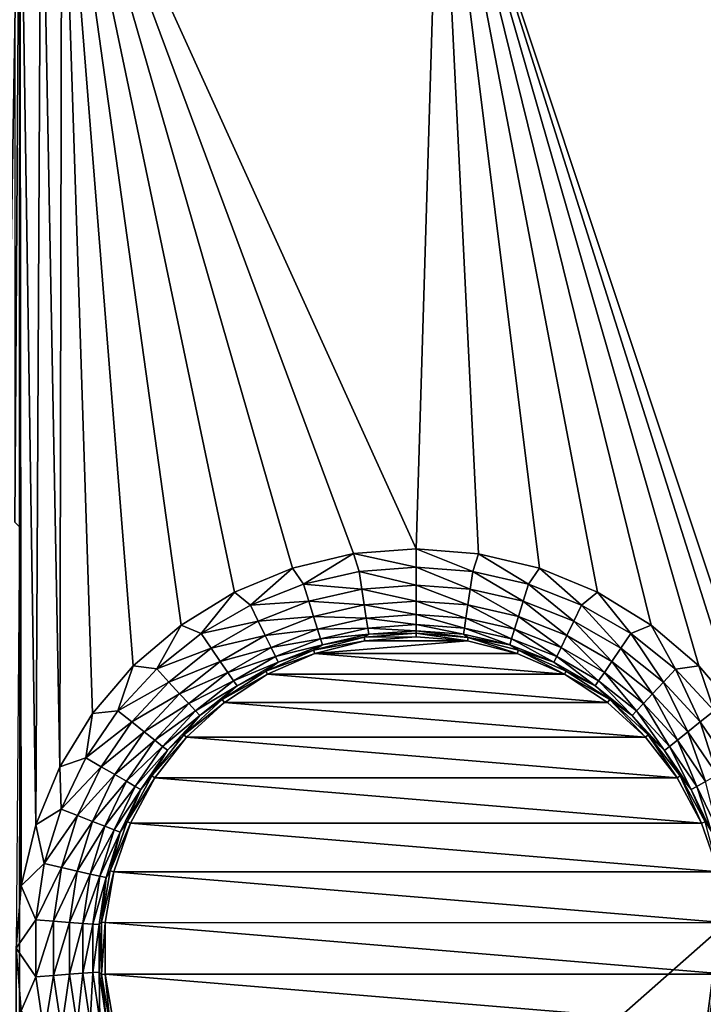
# Model space of a CAD drawing. Header units: metres. Extents: x -205 to 205, y -104 to 104.
# Tile 506 of 656: x -111 to -103, y 24 to 36. Entities that reach past the tile are written whole.
import ezdxf

# ---------------------------------------------------------------- set-up
doc = ezdxf.new("R2010")
doc.units = ezdxf.units.M
doc.layers.add('solid_01_2-CONSUMER_EHM_BOX_SW0001', color=7, linetype='CONTINUOUS')

msp = doc.modelspace()

# ---------------------------------------------------------------- linework, layer by layer
at = {"layer": 'solid_01_2-CONSUMER_EHM_BOX_SW0001'}
for points in [[(-200.010849, -74.958488), (-200.010773, 75.041512), (-0.010778, 75.04142)], [(-0.010849, -74.95858), (-200.010849, -74.958488), (-0.010778, 75.04142)], [(-100.443649, 40.640213, 63.099998), (-100.455429, -40.555729, 63.099998), (-110.711159, -40.55426, 63.099998)], [(-100.443649, 40.640213, 63.099998), (-110.711159, -40.55426, 63.099998), (-110.710999, -39.454594, 63.099998)], [(-100.443649, 40.640213, 63.099998), (-110.710999, -39.454594, 63.099998), (-110.699692, 39.542015, 63.099998)], [(-112.003082, 39.542202, 63.099998), (-110.699692, 39.542015, 63.099998), (-112.014389, -39.454407, 63.099998)], [(-110.710999, -39.454594, 63.099998), (-112.014389, -39.454407, 63.099998), (-110.699692, 39.542015, 63.099998)], [(-110.760338, 30.101316, 12.6), (-110.701454, 39.043709, 6), (-110.759048, 39.101315, 12.6)], [(-110.760338, 30.101316, 12.6), (-110.702744, 30.043711, 6), (-110.701454, 39.043709, 6)], [(-110.686256, 25.785624, 6), (-110.701454, 39.043709, 6), (-110.702744, 30.043711, 6)], [(-110.512428, 26.509058, 6), (-110.448372, 39.043674, 6), (-110.701454, 39.043709, 6)], [(-110.686256, 25.785624, 6), (-110.512428, 26.509058, 6), (-110.701454, 39.043709, 6)], [(-110.512428, 26.509058, 6), (-110.22757, 27.19639, 6), (-110.448372, 39.043674, 6)], [(-110.22757, 27.19639, 6), (-110.201439, 39.043621, 5.997921), (-110.448372, 39.043674, 6)], [(-110.22757, 27.19639, 6), (-109.838692, 27.830694, 6), (-110.201439, 39.043621, 5.997921)], [(-106.002785, 29.784349, 6), (-105.720909, 39.053741, 6), (-110.201439, 39.043621, 5.997921)], [(-106.744148, 29.726137, 6), (-106.002785, 29.784349, 6), (-110.201439, 39.043621, 5.997921)], [(-107.467613, 29.552614, 6), (-106.744148, 29.726137, 6), (-110.201439, 39.043621, 5.997921)], [(-108.155052, 29.268044, 6), (-107.467613, 29.552614, 6), (-110.201439, 39.043621, 5.997921)], [(-108.789513, 28.879435, 6), (-108.155052, 29.268044, 6), (-110.201439, 39.043621, 5.997921)], [(-109.35537, 28.396353, 6), (-108.789513, 28.879435, 6), (-110.201439, 39.043621, 5.997921)], [(-109.838692, 27.830694, 6), (-109.35537, 28.396353, 6), (-110.201439, 39.043621, 5.997921)], [(-105.261093, 29.72587, 6), (-105.720909, 39.053741, 6), (-106.002785, 29.784349, 6)], [(-101.674438, 37.059391, 6), (-105.720909, 39.053741, 6), (-101.674683, 36.026768, 6)], [(-101.778572, 27.194847, 6), (-101.674683, 36.026768, 6), (-105.720909, 39.053741, 6)], [(-102.167213, 27.829294, 6), (-101.778572, 27.194847, 6), (-105.720909, 39.053741, 6)], [(-102.65033, 28.395128, 6), (-102.167213, 27.829294, 6), (-105.720909, 39.053741, 6)], [(-103.216011, 28.878416, 6), (-102.65033, 28.395128, 6), (-105.720909, 39.053741, 6)], [(-103.850327, 29.267258, 6), (-103.216011, 28.878416, 6), (-105.720909, 39.053741, 6)], [(-104.537659, 29.55208, 6), (-103.850327, 29.267258, 6), (-105.720909, 39.053741, 6)], [(-105.261093, 29.72587, 6), (-104.537659, 29.55208, 6), (-105.720909, 39.053741, 6)], [(-173.512405, -37.4473, 108.5), (-88.501671, 37.540531, 108.5), (-173.501678, 37.5527, 108.5)], [(-173.512405, -37.4473, 108.5), (-88.512413, -37.459469, 108.5), (-88.501671, 37.540531, 108.5)], [(-110.744766, 25.043903, 6), (-110.686256, 25.785624, 6), (-110.702744, 30.043711, 6)], [(-107.335457, 29.363462, 6.024549), (-106.744148, 29.726137, 6), (-107.467613, 29.552614, 6)], [(-107.335457, 29.363462, 6.024549), (-106.676659, 29.513731, 6.024549), (-106.744148, 29.726137, 6)], [(-106.002815, 29.564131, 6.024549), (-106.002785, 29.784349, 6), (-106.744148, 29.726137, 6)], [(-106.676659, 29.513731, 6.024549), (-106.002815, 29.564131, 6.024549), (-106.744148, 29.726137, 6)], [(-105.328987, 29.513538, 6.024549), (-106.002785, 29.784349, 6), (-106.002815, 29.564131, 6.024549)], [(-105.328987, 29.513538, 6.024549), (-105.261093, 29.72587, 6), (-106.002785, 29.784349, 6)], [(-105.328987, 29.513538, 6.024549), (-104.670227, 29.363081, 6.024549), (-105.261093, 29.72587, 6)], [(-104.670227, 29.363081, 6.024549), (-104.537659, 29.55208, 6), (-105.261093, 29.72587, 6)], [(-106.002846, 29.353518, 6.097567), (-106.002815, 29.564131, 6.024549), (-106.676659, 29.513731, 6.024549)], [(-105.360405, 29.305283, 6.097567), (-106.002815, 29.564131, 6.024549), (-106.002846, 29.353518, 6.097567)], [(-105.360405, 29.305283, 6.097567), (-105.328987, 29.513538, 6.024549), (-106.002815, 29.564131, 6.024549)], [(-107.964508, 29.116684, 6.024549), (-107.467613, 29.552614, 6), (-108.155052, 29.268044, 6)], [(-107.964508, 29.116684, 6.024549), (-107.335457, 29.363462, 6.024549), (-107.467613, 29.552614, 6)], [(-106.645294, 29.305466, 6.097567), (-106.676659, 29.513731, 6.024549), (-107.335457, 29.363462, 6.024549)], [(-106.645294, 29.305466, 6.097567), (-106.002846, 29.353518, 6.097567), (-106.676659, 29.513731, 6.024549)], [(-104.732338, 29.161833, 6.097567), (-105.328987, 29.513538, 6.024549), (-105.360405, 29.305283, 6.097567)], [(-104.732338, 29.161833, 6.097567), (-104.670227, 29.363081, 6.024549), (-105.328987, 29.513538, 6.024549)], [(-104.670227, 29.363081, 6.024549), (-104.041252, 29.116121, 6.024549), (-104.537659, 29.55208, 6)], [(-104.041252, 29.116121, 6.024549), (-103.850327, 29.267258, 6), (-104.537659, 29.55208, 6)], [(-107.273407, 29.162197, 6.097567), (-107.335457, 29.363462, 6.024549), (-107.964508, 29.116684, 6.024549)], [(-106.645294, 29.305466, 6.097567), (-107.335457, 29.363462, 6.024549), (-107.273407, 29.162197, 6.097567)], [(-106.645294, 29.305466, 6.097567), (-106.002869, 29.164312, 6.215427), (-106.002846, 29.353518, 6.097567)], [(-105.388634, 29.118193, 6.215427), (-106.002846, 29.353518, 6.097567), (-106.002869, 29.164312, 6.215427)], [(-105.360405, 29.305283, 6.097567), (-106.002846, 29.353518, 6.097567), (-105.388634, 29.118193, 6.215427)], [(-104.13266, 28.926378, 6.097567), (-104.670227, 29.363081, 6.024549), (-104.732338, 29.161833, 6.097567)], [(-104.13266, 28.926378, 6.097567), (-104.041252, 29.116121, 6.024549), (-104.670227, 29.363081, 6.024549)], [(-108.549751, 28.778906, 6.024549), (-108.155052, 29.268044, 6), (-108.789513, 28.879435, 6)], [(-108.549751, 28.778906, 6.024549), (-107.964508, 29.116684, 6.024549), (-108.155052, 29.268044, 6)], [(-106.645294, 29.305466, 6.097567), (-107.273407, 29.162197, 6.097567), (-106.617119, 29.11837, 6.215427)], [(-106.645294, 29.305466, 6.097567), (-106.617119, 29.11837, 6.215427), (-106.002869, 29.164312, 6.215427)], [(-105.360405, 29.305283, 6.097567), (-105.388634, 29.118193, 6.215427), (-104.788132, 28.981041, 6.215427)], [(-104.732338, 29.161833, 6.097567), (-105.360405, 29.305283, 6.097567), (-104.788132, 28.981041, 6.215427)], [(-104.041252, 29.116121, 6.024549), (-103.4561, 28.778175, 6.024549), (-103.850327, 29.267258, 6)], [(-103.4561, 28.778175, 6.024549), (-103.216011, 28.878416, 6), (-103.850327, 29.267258, 6)], [(-107.873154, 28.926914, 6.097567), (-107.964508, 29.116684, 6.024549), (-108.549751, 28.778906, 6.024549)], [(-107.273407, 29.162197, 6.097567), (-107.964508, 29.116684, 6.024549), (-107.873154, 28.926914, 6.097567)], [(-107.273407, 29.162197, 6.097567), (-107.873154, 28.926914, 6.097567), (-107.217667, 28.98139, 6.215427)], [(-107.273407, 29.162197, 6.097567), (-107.217667, 28.98139, 6.215427), (-106.617119, 29.11837, 6.215427)], [(-106.617119, 29.11837, 6.215427), (-107.217667, 28.98139, 6.215427), (-106.593536, 28.961739, 6.372272)], [(-106.617119, 29.11837, 6.215427), (-106.002892, 29.005917, 6.372272), (-106.002869, 29.164312, 6.215427)], [(-106.617119, 29.11837, 6.215427), (-106.593536, 28.961739, 6.372272), (-106.002892, 29.005917, 6.372272)], [(-105.412262, 28.961569, 6.372272), (-106.002869, 29.164312, 6.215427), (-106.002892, 29.005917, 6.372272)], [(-105.388634, 29.118193, 6.215427), (-106.002869, 29.164312, 6.215427), (-105.412262, 28.961569, 6.372272)], [(-105.388634, 29.118193, 6.215427), (-105.412262, 28.961569, 6.372272), (-104.834839, 28.829689, 6.372272)], [(-104.788132, 28.981041, 6.215427), (-105.388634, 29.118193, 6.215427), (-104.834839, 28.829689, 6.372272)], [(-104.732338, 29.161833, 6.097567), (-104.788132, 28.981041, 6.215427), (-104.214775, 28.755922, 6.215427)], [(-104.13266, 28.926378, 6.097567), (-104.732338, 29.161833, 6.097567), (-104.214775, 28.755922, 6.215427)], [(-103.574768, 28.604176, 6.097567), (-104.041252, 29.116121, 6.024549), (-104.13266, 28.926378, 6.097567)], [(-103.574768, 28.604176, 6.097567), (-103.4561, 28.778175, 6.024549), (-104.041252, 29.116121, 6.024549)], [(-107.873154, 28.926914, 6.097567), (-107.791084, 28.756433, 6.215427), (-107.217667, 28.98139, 6.215427)], [(-107.217667, 28.98139, 6.215427), (-107.791084, 28.756433, 6.215427), (-107.170998, 28.830025, 6.372272)], [(-107.217667, 28.98139, 6.215427), (-107.170998, 28.830025, 6.372272), (-106.593536, 28.961739, 6.372272)], [(-106.593536, 28.961739, 6.372272), (-106.002914, 28.8862, 6.560308), (-106.002892, 29.005917, 6.372272)], [(-105.430122, 28.843193, 6.560308), (-106.002892, 29.005917, 6.372272), (-106.002914, 28.8862, 6.560308)], [(-105.412262, 28.961569, 6.372272), (-106.002892, 29.005917, 6.372272), (-105.430122, 28.843193, 6.560308)], [(-104.788132, 28.981041, 6.215427), (-104.834839, 28.829689, 6.372272), (-104.283524, 28.613222, 6.372272)], [(-104.214775, 28.755922, 6.215427), (-104.788132, 28.981041, 6.215427), (-104.283524, 28.613222, 6.372272)], [(-109.07811, 28.357674, 6.024549), (-108.789513, 28.879435, 6), (-109.35537, 28.396353, 6)], [(-109.07811, 28.357674, 6.024549), (-108.549751, 28.778906, 6.024549), (-108.789513, 28.879435, 6)], [(-107.873154, 28.926914, 6.097567), (-108.549751, 28.778906, 6.024549), (-108.431129, 28.604872, 6.097567)], [(-107.873154, 28.926914, 6.097567), (-108.431129, 28.604872, 6.097567), (-107.791084, 28.756433, 6.215427)], [(-106.593536, 28.961739, 6.372272), (-107.170998, 28.830025, 6.372272), (-106.575714, 28.843357, 6.560308)], [(-106.593536, 28.961739, 6.372272), (-106.575714, 28.843357, 6.560308), (-106.002914, 28.8862, 6.560308)], [(-106.575714, 28.843357, 6.560308), (-106.002922, 28.811113, 6.770193), (-106.002914, 28.8862, 6.560308)], [(-105.441322, 28.768946, 6.770193), (-106.002914, 28.8862, 6.560308), (-106.002922, 28.811113, 6.770193)], [(-105.430122, 28.843193, 6.560308), (-106.002914, 28.8862, 6.560308), (-105.441322, 28.768946, 6.770193)], [(-105.412262, 28.961569, 6.372272), (-105.430122, 28.843193, 6.560308), (-104.87014, 28.715298, 6.560308)], [(-104.834839, 28.829689, 6.372272), (-105.412262, 28.961569, 6.372272), (-104.87014, 28.715298, 6.560308)], [(-104.13266, 28.926378, 6.097567), (-104.214775, 28.755922, 6.215427), (-103.681374, 28.447863, 6.215427)], [(-103.574768, 28.604176, 6.097567), (-104.13266, 28.926378, 6.097567), (-103.681374, 28.447863, 6.215427)], [(-103.4561, 28.778175, 6.024549), (-102.927864, 28.356794, 6.024549), (-103.216011, 28.878416, 6)], [(-102.927864, 28.356794, 6.024549), (-102.65033, 28.395128, 6), (-103.216011, 28.878416, 6)], [(-108.431129, 28.604872, 6.097567), (-108.549751, 28.778906, 6.024549), (-109.07811, 28.357674, 6.024549)], [(-108.431129, 28.604872, 6.097567), (-108.32457, 28.448526, 6.215427), (-107.791084, 28.756433, 6.215427)], [(-107.791084, 28.756433, 6.215427), (-108.32457, 28.448526, 6.215427), (-107.722382, 28.613714, 6.372272)], [(-107.791084, 28.756433, 6.215427), (-107.722382, 28.613714, 6.372272), (-107.170998, 28.830025, 6.372272)], [(-107.170998, 28.830025, 6.372272), (-107.722382, 28.613714, 6.372272), (-107.135727, 28.715622, 6.560308)], [(-107.170998, 28.830025, 6.372272), (-107.135727, 28.715622, 6.560308), (-106.575714, 28.843357, 6.560308)], [(-106.575714, 28.843357, 6.560308), (-107.135727, 28.715622, 6.560308), (-106.564529, 28.769106, 6.770193)], [(-107.135727, 28.715622, 6.560308), (-107.113609, 28.643867, 6.770193), (-106.564529, 28.769106, 6.770193)], [(-106.564529, 28.769106, 6.770193), (-107.113609, 28.643867, 6.770193), (-106.618736, 28.733448, 6.991273)], [(-106.00293, 28.784388, 6.991273), (-106.618736, 28.733448, 6.991273), (-106.00293, 28.740677, 12)], [(-106.564529, 28.769106, 6.770193), (-106.618736, 28.733448, 6.991273), (-106.00293, 28.784388, 6.991273)], [(-106.618736, 28.733448, 6.991273), (-106.61174, 28.690302, 12), (-106.00293, 28.740677, 12)], [(-105.394157, 28.690128, 12), (-106.00293, 28.740677, 12), (-106.61174, 28.690302, 12)], [(-106.575714, 28.843357, 6.560308), (-106.564529, 28.769106, 6.770193), (-106.002922, 28.811113, 6.770193)], [(-106.002922, 28.811113, 6.770193), (-106.564529, 28.769106, 6.770193), (-106.00293, 28.784388, 6.991273)], [(-105.3871, 28.733267, 6.991273), (-106.002922, 28.811113, 6.770193), (-106.00293, 28.784388, 6.991273)], [(-106.00293, 28.784388, 6.991273), (-106.00293, 28.740677, 12), (-105.394157, 28.690128, 12)], [(-105.3871, 28.733267, 6.991273), (-106.00293, 28.784388, 6.991273), (-105.394157, 28.690128, 12)], [(-105.441322, 28.768946, 6.770193), (-106.002922, 28.811113, 6.770193), (-105.3871, 28.733267, 6.991273)], [(-105.430122, 28.843193, 6.560308), (-105.441322, 28.768946, 6.770193), (-104.892288, 28.643549, 6.770193)], [(-104.892288, 28.643549, 6.770193), (-105.441322, 28.768946, 6.770193), (-105.3871, 28.733267, 6.991273)], [(-104.87014, 28.715298, 6.560308), (-105.430122, 28.843193, 6.560308), (-104.892288, 28.643549, 6.770193)], [(-104.834839, 28.829689, 6.372272), (-104.87014, 28.715298, 6.560308), (-104.33548, 28.505369, 6.560308)], [(-104.283524, 28.613222, 6.372272), (-104.834839, 28.829689, 6.372272), (-104.33548, 28.505369, 6.560308)], [(-104.214775, 28.755922, 6.215427), (-104.283524, 28.613222, 6.372272), (-103.770622, 28.317001, 6.372272)], [(-103.681374, 28.447863, 6.215427), (-104.214775, 28.755922, 6.215427), (-103.770622, 28.317001, 6.372272)], [(-103.071136, 28.202423, 6.097567), (-103.4561, 28.778175, 6.024549), (-103.574768, 28.604176, 6.097567)], [(-103.071136, 28.202423, 6.097567), (-102.927864, 28.356794, 6.024549), (-103.4561, 28.778175, 6.024549)], [(-107.722382, 28.613714, 6.372272), (-107.670448, 28.505846, 6.560308), (-107.135727, 28.715622, 6.560308)], [(-107.135727, 28.715622, 6.560308), (-107.670448, 28.505846, 6.560308), (-107.113609, 28.643867, 6.770193)], [(-107.670448, 28.505846, 6.560308), (-107.637878, 28.43819, 6.770193), (-107.113609, 28.643867, 6.770193)], [(-107.113609, 28.643867, 6.770193), (-107.637878, 28.43819, 6.770193), (-107.217766, 28.581844, 6.991273)], [(-106.618736, 28.733448, 6.991273), (-107.217766, 28.581844, 6.991273), (-106.61174, 28.690302, 12)], [(-107.113609, 28.643867, 6.770193), (-107.217766, 28.581844, 6.991273), (-106.618736, 28.733448, 6.991273)], [(-107.217766, 28.581844, 6.991273), (-107.203377, 28.540571, 12), (-106.61174, 28.690302, 12)], [(-105.394157, 28.690128, 12), (-106.61174, 28.690302, 12), (-107.203377, 28.540571, 12)], [(-104.802574, 28.540236, 12), (-105.394157, 28.690128, 12), (-107.203377, 28.540571, 12)], [(-105.3871, 28.733267, 6.991273), (-105.394157, 28.690128, 12), (-104.802574, 28.540236, 12)], [(-105.3871, 28.733267, 6.991273), (-104.802574, 28.540236, 12), (-104.788124, 28.58149, 6.991273)], [(-104.892288, 28.643549, 6.770193), (-105.3871, 28.733267, 6.991273), (-104.788124, 28.58149, 6.991273)], [(-104.87014, 28.715298, 6.560308), (-104.892288, 28.643549, 6.770193), (-104.368073, 28.437721, 6.770193)], [(-104.368073, 28.437721, 6.770193), (-104.892288, 28.643549, 6.770193), (-104.788124, 28.58149, 6.991273)], [(-104.33548, 28.505369, 6.560308), (-104.87014, 28.715298, 6.560308), (-104.368073, 28.437721, 6.770193)], [(-108.431129, 28.604872, 6.097567), (-109.07811, 28.357674, 6.024549), (-108.934883, 28.203262, 6.097567)], [(-108.431129, 28.604872, 6.097567), (-108.934883, 28.203262, 6.097567), (-108.32457, 28.448526, 6.215427)], [(-108.32457, 28.448526, 6.215427), (-108.235359, 28.31764, 6.372272), (-107.722382, 28.613714, 6.372272)], [(-107.722382, 28.613714, 6.372272), (-108.235359, 28.31764, 6.372272), (-107.670448, 28.505846, 6.560308)], [(-108.235359, 28.31764, 6.372272), (-108.167938, 28.218718, 6.560308), (-107.670448, 28.505846, 6.560308)], [(-107.670448, 28.505846, 6.560308), (-108.167938, 28.218718, 6.560308), (-107.637878, 28.43819, 6.770193)], [(-107.217766, 28.581844, 6.991273), (-107.783676, 28.333714, 6.991273), (-107.203377, 28.540571, 12)], [(-107.637878, 28.43819, 6.770193), (-107.783676, 28.333714, 6.991273), (-107.217766, 28.581844, 6.991273)], [(-107.783676, 28.333714, 6.991273), (-107.763161, 28.295115, 12), (-107.203377, 28.540571, 12)], [(-104.242912, 28.294653, 12), (-107.203377, 28.540571, 12), (-107.763161, 28.295115, 12)], [(-104.242912, 28.294653, 12), (-104.802574, 28.540236, 12), (-107.203377, 28.540571, 12)], [(-104.788124, 28.58149, 6.991273), (-104.802574, 28.540236, 12), (-104.242912, 28.294653, 12)], [(-104.788124, 28.58149, 6.991273), (-104.242912, 28.294653, 12), (-104.22229, 28.333193, 6.991273)], [(-104.368073, 28.437721, 6.770193), (-104.788124, 28.58149, 6.991273), (-104.22229, 28.333193, 6.991273)], [(-104.33548, 28.505369, 6.560308), (-104.368073, 28.437721, 6.770193), (-103.880386, 28.156063, 6.770193)], [(-104.283524, 28.613222, 6.372272), (-104.33548, 28.505369, 6.560308), (-103.838074, 28.218098, 6.560308)], [(-103.838074, 28.218098, 6.560308), (-104.33548, 28.505369, 6.560308), (-103.880386, 28.156063, 6.770193)], [(-103.770622, 28.317001, 6.372272), (-104.283524, 28.613222, 6.372272), (-103.838074, 28.218098, 6.560308)], [(-103.574768, 28.604176, 6.097567), (-103.681374, 28.447863, 6.215427), (-103.199852, 28.063745, 6.215427)], [(-103.071136, 28.202423, 6.097567), (-103.574768, 28.604176, 6.097567), (-103.199852, 28.063745, 6.215427)], [(-109.537788, 27.8624, 6.024549), (-109.35537, 28.396353, 6), (-109.838692, 27.830694, 6)], [(-109.537788, 27.8624, 6.024549), (-109.07811, 28.357674, 6.024549), (-109.35537, 28.396353, 6)], [(-108.934883, 28.203262, 6.097567), (-108.806206, 28.064547, 6.215427), (-108.32457, 28.448526, 6.215427)], [(-108.32457, 28.448526, 6.215427), (-108.806206, 28.064547, 6.215427), (-108.235359, 28.31764, 6.372272)], [(-108.167938, 28.218718, 6.560308), (-108.125648, 28.156672, 6.770193), (-107.637878, 28.43819, 6.770193)], [(-107.637878, 28.43819, 6.770193), (-108.125648, 28.156672, 6.770193), (-107.783676, 28.333714, 6.991273)], [(-103.880386, 28.156063, 6.770193), (-104.368073, 28.437721, 6.770193), (-104.22229, 28.333193, 6.991273)], [(-103.681374, 28.447863, 6.215427), (-103.770622, 28.317001, 6.372272), (-103.307602, 27.947647, 6.372272)], [(-103.199852, 28.063745, 6.215427), (-103.681374, 28.447863, 6.215427), (-103.307602, 27.947647, 6.372272)], [(-102.927864, 28.356794, 6.024549), (-102.468323, 27.861387, 6.024549), (-102.65033, 28.395128, 6)], [(-102.468323, 27.861387, 6.024549), (-102.167213, 27.829294, 6), (-102.65033, 28.395128, 6)], [(-108.934883, 28.203262, 6.097567), (-109.07811, 28.357674, 6.024549), (-109.537788, 27.8624, 6.024549)], [(-108.806206, 28.064547, 6.215427), (-108.698486, 27.94842, 6.372272), (-108.235359, 28.31764, 6.372272)], [(-108.235359, 28.31764, 6.372272), (-108.698486, 27.94842, 6.372272), (-108.167938, 28.218718, 6.560308)], [(-107.783676, 28.333714, 6.991273), (-108.301018, 27.995819, 6.991273), (-107.763161, 28.295115, 12)], [(-108.125648, 28.156672, 6.770193), (-108.301018, 27.995819, 6.991273), (-107.783676, 28.333714, 6.991273)], [(-108.301018, 27.995819, 6.991273), (-108.274277, 27.961243, 12), (-107.763161, 28.295115, 12)], [(-103.731873, 27.960642, 12), (-107.763161, 28.295115, 12), (-108.274277, 27.961243, 12)], [(-103.731873, 27.960642, 12), (-104.242912, 28.294653, 12), (-107.763161, 28.295115, 12)], [(-104.22229, 28.333193, 6.991273), (-104.242912, 28.294653, 12), (-103.70504, 27.995148, 6.991273)], [(-103.70504, 27.995148, 6.991273), (-104.242912, 28.294653, 12), (-103.731873, 27.960642, 12)], [(-103.880386, 28.156063, 6.770193), (-104.22229, 28.333193, 6.991273), (-103.70504, 27.995148, 6.991273)], [(-103.770622, 28.317001, 6.372272), (-103.838074, 28.218098, 6.560308), (-103.389046, 27.859901, 6.560308)], [(-103.307602, 27.947647, 6.372272), (-103.770622, 28.317001, 6.372272), (-103.389046, 27.859901, 6.560308)], [(-102.633011, 27.730095, 6.097567), (-102.927864, 28.356794, 6.024549), (-103.071136, 28.202423, 6.097567)], [(-102.633011, 27.730095, 6.097567), (-102.468323, 27.861387, 6.024549), (-102.927864, 28.356794, 6.024549)], [(-108.934883, 28.203262, 6.097567), (-109.537788, 27.8624, 6.024549), (-109.373146, 27.73106, 6.097567)], [(-108.934883, 28.203262, 6.097567), (-109.373146, 27.73106, 6.097567), (-108.806206, 28.064547, 6.215427)], [(-108.698486, 27.94842, 6.372272), (-108.617073, 27.860649, 6.560308), (-108.167938, 28.218718, 6.560308)], [(-108.167938, 28.218718, 6.560308), (-108.617073, 27.860649, 6.560308), (-108.125648, 28.156672, 6.770193)], [(-108.617073, 27.860649, 6.560308), (-108.56601, 27.805599, 6.770193), (-108.125648, 28.156672, 6.770193)], [(-108.125648, 28.156672, 6.770193), (-108.56601, 27.805599, 6.770193), (-108.301018, 27.995819, 6.991273)], [(-103.838074, 28.218098, 6.560308), (-103.880386, 28.156063, 6.770193), (-103.440125, 27.804865, 6.770193)], [(-103.440125, 27.804865, 6.770193), (-103.880386, 28.156063, 6.770193), (-103.70504, 27.995148, 6.991273)], [(-103.389046, 27.859901, 6.560308), (-103.838074, 28.218098, 6.560308), (-103.440125, 27.804865, 6.770193)], [(-103.071136, 28.202423, 6.097567), (-103.199852, 28.063745, 6.215427), (-102.780952, 27.612148, 6.215427)], [(-102.633011, 27.730095, 6.097567), (-103.071136, 28.202423, 6.097567), (-102.780952, 27.612148, 6.215427)], [(-109.373146, 27.73106, 6.097567), (-109.225235, 27.613071, 6.215427), (-108.806206, 28.064547, 6.215427)], [(-108.806206, 28.064547, 6.215427), (-109.225235, 27.613071, 6.215427), (-108.698486, 27.94842, 6.372272)], [(-103.199852, 28.063745, 6.215427), (-103.307602, 27.947647, 6.372272), (-102.904808, 27.513409, 6.372272)], [(-102.780952, 27.612148, 6.215427), (-103.199852, 28.063745, 6.215427), (-102.904808, 27.513409, 6.372272)], [(-109.225235, 27.613071, 6.215427), (-109.10141, 27.514296, 6.372272), (-108.698486, 27.94842, 6.372272)], [(-108.698486, 27.94842, 6.372272), (-109.10141, 27.514296, 6.372272), (-108.617073, 27.860649, 6.560308)], [(-108.301018, 27.995819, 6.991273), (-108.755692, 27.577383, 6.991273), (-108.274277, 27.961243, 12)], [(-108.56601, 27.805599, 6.770193), (-108.755692, 27.577383, 6.991273), (-108.301018, 27.995819, 6.991273)], [(-108.755692, 27.577383, 6.991273), (-108.72348, 27.547838, 12), (-108.274277, 27.961243, 12)], [(-103.282829, 27.547171, 12), (-108.274277, 27.961243, 12), (-108.72348, 27.547838, 12)], [(-103.282829, 27.547171, 12), (-103.731873, 27.960642, 12), (-108.274277, 27.961243, 12)], [(-103.70504, 27.995148, 6.991273), (-103.731873, 27.960642, 12), (-103.282829, 27.547171, 12)], [(-103.70504, 27.995148, 6.991273), (-103.282829, 27.547171, 12), (-103.250488, 27.576578, 6.991273)], [(-103.440125, 27.804865, 6.770193), (-103.70504, 27.995148, 6.991273), (-103.250488, 27.576578, 6.991273)], [(-103.307602, 27.947647, 6.372272), (-103.389046, 27.859901, 6.560308), (-102.998413, 27.43878, 6.560308)], [(-102.904808, 27.513409, 6.372272), (-103.307602, 27.947647, 6.372272), (-102.998413, 27.43878, 6.560308)], [(-109.918518, 27.304146, 6.024549), (-109.838692, 27.830694, 6), (-110.22757, 27.19639, 6)], [(-109.918518, 27.304146, 6.024549), (-109.537788, 27.8624, 6.024549), (-109.838692, 27.830694, 6)], [(-109.373146, 27.73106, 6.097567), (-109.537788, 27.8624, 6.024549), (-109.918518, 27.304146, 6.024549)], [(-109.10141, 27.514296, 6.372272), (-109.00782, 27.43964, 6.560308), (-108.617073, 27.860649, 6.560308)], [(-108.617073, 27.860649, 6.560308), (-109.00782, 27.43964, 6.560308), (-108.56601, 27.805599, 6.770193)], [(-109.00782, 27.43964, 6.560308), (-108.949127, 27.392817, 6.770193), (-108.56601, 27.805599, 6.770193)], [(-108.56601, 27.805599, 6.770193), (-108.949127, 27.392817, 6.770193), (-108.755692, 27.577383, 6.991273)], [(-103.389046, 27.859901, 6.560308), (-103.440125, 27.804865, 6.770193), (-103.057129, 27.391972, 6.770193)], [(-103.057129, 27.391972, 6.770193), (-103.440125, 27.804865, 6.770193), (-103.250488, 27.576578, 6.991273)], [(-102.998413, 27.43878, 6.560308), (-103.389046, 27.859901, 6.560308), (-103.057129, 27.391972, 6.770193)], [(-102.270164, 27.197744, 6.097567), (-102.468323, 27.861387, 6.024549), (-102.633011, 27.730095, 6.097567)], [(-109.373146, 27.73106, 6.097567), (-109.918518, 27.304146, 6.024549), (-109.736137, 27.198812, 6.097567)], [(-109.373146, 27.73106, 6.097567), (-109.736137, 27.198812, 6.097567), (-109.225235, 27.613071, 6.215427)], [(-102.633011, 27.730095, 6.097567), (-102.780952, 27.612148, 6.215427), (-102.434036, 27.103165, 6.215427)], [(-102.270164, 27.197744, 6.097567), (-102.633011, 27.730095, 6.097567), (-102.434036, 27.103165, 6.215427)], [(-109.736137, 27.198812, 6.097567), (-109.572296, 27.104185, 6.215427), (-109.225235, 27.613071, 6.215427)], [(-109.225235, 27.613071, 6.215427), (-109.572296, 27.104185, 6.215427), (-109.10141, 27.514296, 6.372272)], [(-108.755692, 27.577383, 6.991273), (-109.1353, 27.089817, 6.991273), (-108.72348, 27.547838, 12)], [(-108.949127, 27.392817, 6.770193), (-109.1353, 27.089817, 6.991273), (-108.755692, 27.577383, 6.991273)], [(-103.250488, 27.576578, 6.991273), (-103.282829, 27.547171, 12), (-102.907509, 27.064816, 12)], [(-103.250488, 27.576578, 6.991273), (-102.907509, 27.064816, 12), (-102.871025, 27.0889, 6.991273)], [(-103.057129, 27.391972, 6.770193), (-103.250488, 27.576578, 6.991273), (-102.871025, 27.0889, 6.991273)], [(-102.780952, 27.612148, 6.215427), (-102.904808, 27.513409, 6.372272), (-102.571228, 27.023985, 6.372272)], [(-102.434036, 27.103165, 6.215427), (-102.780952, 27.612148, 6.215427), (-102.571228, 27.023985, 6.372272)], [(-109.572296, 27.104185, 6.215427), (-109.435135, 27.024969, 6.372272), (-109.10141, 27.514296, 6.372272)], [(-109.10141, 27.514296, 6.372272), (-109.435135, 27.024969, 6.372272), (-109.00782, 27.43964, 6.560308)], [(-109.1353, 27.089817, 6.991273), (-109.09893, 27.065563, 12), (-108.72348, 27.547838, 12)], [(-102.907509, 27.064816, 12), (-108.72348, 27.547838, 12), (-109.09893, 27.065563, 12)], [(-102.907509, 27.064816, 12), (-103.282829, 27.547171, 12), (-108.72348, 27.547838, 12)], [(-102.904808, 27.513409, 6.372272), (-102.998413, 27.43878, 6.560308), (-102.674911, 26.964142, 6.560308)], [(-102.571228, 27.023985, 6.372272), (-102.904808, 27.513409, 6.372272), (-102.674911, 26.964142, 6.560308)], [(-109.435135, 27.024969, 6.372272), (-109.331459, 26.965096, 6.560308), (-109.00782, 27.43964, 6.560308)], [(-109.00782, 27.43964, 6.560308), (-109.331459, 26.965096, 6.560308), (-108.949127, 27.392817, 6.770193)], [(-109.331459, 26.965096, 6.560308), (-109.266441, 26.927542, 6.770193), (-108.949127, 27.392817, 6.770193)], [(-108.949127, 27.392817, 6.770193), (-109.266441, 26.927542, 6.770193), (-109.1353, 27.089817, 6.991273)], [(-102.998413, 27.43878, 6.560308), (-103.057129, 27.391972, 6.770193), (-102.739944, 26.926607, 6.770193)], [(-102.739944, 26.926607, 6.770193), (-103.057129, 27.391972, 6.770193), (-102.871025, 27.0889, 6.991273)], [(-102.674911, 26.964142, 6.560308), (-102.998413, 27.43878, 6.560308), (-102.739944, 26.926607, 6.770193)], [(-110.211792, 26.695381, 6.024549), (-109.918518, 27.304146, 6.024549), (-110.22757, 27.19639, 6)], [(-109.736137, 27.198812, 6.097567), (-109.918518, 27.304146, 6.024549), (-110.211792, 26.695381, 6.024549)], [(-110.211792, 26.695381, 6.024549), (-110.22757, 27.19639, 6), (-110.512428, 26.509058, 6)], [(-109.736137, 27.198812, 6.097567), (-110.211792, 26.695381, 6.024549), (-110.015747, 26.618408, 6.097567)], [(-109.736137, 27.198812, 6.097567), (-110.015747, 26.618408, 6.097567), (-109.572296, 27.104185, 6.215427)], [(-110.015747, 26.618408, 6.097567), (-109.83963, 26.549257, 6.215427), (-109.572296, 27.104185, 6.215427)], [(-109.572296, 27.104185, 6.215427), (-109.83963, 26.549257, 6.215427), (-109.435135, 27.024969, 6.372272)], [(-109.83963, 26.549257, 6.215427), (-109.692192, 26.491367, 6.372272), (-109.435135, 27.024969, 6.372272)], [(-109.435135, 27.024969, 6.372272), (-109.692192, 26.491367, 6.372272), (-109.331459, 26.965096, 6.560308)], [(-109.1353, 27.089817, 6.991273), (-109.429474, 26.546419, 6.991273), (-109.09893, 27.065563, 12)], [(-109.266441, 26.927542, 6.770193), (-109.429474, 26.546419, 6.991273), (-109.1353, 27.089817, 6.991273)], [(-109.429474, 26.546419, 6.991273), (-109.389442, 26.528854, 12), (-109.09893, 27.065563, 12)], [(-102.617104, 26.528008, 12), (-109.09893, 27.065563, 12), (-109.389442, 26.528854, 12)], [(-102.617104, 26.528008, 12), (-102.907509, 27.064816, 12), (-109.09893, 27.065563, 12)], [(-102.871025, 27.0889, 6.991273), (-102.907509, 27.064816, 12), (-102.617104, 26.528008, 12)], [(-102.871025, 27.0889, 6.991273), (-102.617104, 26.528008, 12), (-102.577011, 26.545418, 6.991273)], [(-102.739944, 26.926607, 6.770193), (-102.871025, 27.0889, 6.991273), (-102.577011, 26.545418, 6.991273)], [(-102.571228, 27.023985, 6.372272), (-102.674911, 26.964142, 6.560308), (-102.425758, 26.44659, 6.560308)], [(-109.692192, 26.491367, 6.372272), (-109.580757, 26.447615, 6.560308), (-109.331459, 26.965096, 6.560308)], [(-109.331459, 26.965096, 6.560308), (-109.580757, 26.447615, 6.560308), (-109.266441, 26.927542, 6.770193)], [(-109.580757, 26.447615, 6.560308), (-109.510864, 26.420172, 6.770193), (-109.266441, 26.927542, 6.770193)], [(-109.266441, 26.927542, 6.770193), (-109.510864, 26.420172, 6.770193), (-109.429474, 26.546419, 6.991273)], [(-102.674911, 26.964142, 6.560308), (-102.739944, 26.926607, 6.770193), (-102.495659, 26.419168, 6.770193)], [(-102.495659, 26.419168, 6.770193), (-102.739944, 26.926607, 6.770193), (-102.577011, 26.545418, 6.991273)], [(-102.425758, 26.44659, 6.560308), (-102.674911, 26.964142, 6.560308), (-102.495659, 26.419168, 6.770193)], [(-110.411057, 26.049707, 6.024549), (-110.211792, 26.695381, 6.024549), (-110.512428, 26.509058, 6)], [(-110.015747, 26.618408, 6.097567), (-110.211792, 26.695381, 6.024549), (-110.411057, 26.049707, 6.024549)], [(-110.015747, 26.618408, 6.097567), (-110.411057, 26.049707, 6.024549), (-110.205734, 26.002811, 6.097567)], [(-110.015747, 26.618408, 6.097567), (-110.205734, 26.002811, 6.097567), (-109.83963, 26.549257, 6.215427)], [(-110.205734, 26.002811, 6.097567), (-110.021278, 25.960682, 6.215427), (-109.83963, 26.549257, 6.215427)], [(-109.83963, 26.549257, 6.215427), (-110.021278, 25.960682, 6.215427), (-109.692192, 26.491367, 6.372272)], [(-109.429474, 26.546419, 6.991273), (-109.630196, 25.962013, 6.991273), (-109.389442, 26.528854, 12)], [(-109.510864, 26.420172, 6.770193), (-109.630196, 25.962013, 6.991273), (-109.429474, 26.546419, 6.991273)], [(-109.630196, 25.962013, 6.991273), (-109.58783, 25.951231, 12), (-109.389442, 26.528854, 12)], [(-102.418892, 25.950434, 12), (-109.389442, 26.528854, 12), (-109.58783, 25.951231, 12)], [(-102.418892, 25.950434, 12), (-102.617104, 26.528008, 12), (-109.389442, 26.528854, 12)], [(-102.577011, 26.545418, 6.991273), (-102.617104, 26.528008, 12), (-102.418892, 25.950434, 12)], [(-110.411057, 26.049707, 6.024549), (-110.512428, 26.509058, 6), (-110.686256, 25.785624, 6)], [(-110.021278, 25.960682, 6.215427), (-109.866859, 25.925415, 6.372272), (-109.692192, 26.491367, 6.372272)], [(-109.692192, 26.491367, 6.372272), (-109.866859, 25.925415, 6.372272), (-109.580757, 26.447615, 6.560308)], [(-109.866859, 25.925415, 6.372272), (-109.750145, 25.898758, 6.560308), (-109.580757, 26.447615, 6.560308)], [(-109.580757, 26.447615, 6.560308), (-109.750145, 25.898758, 6.560308), (-109.510864, 26.420172, 6.770193)], [(-109.750145, 25.898758, 6.560308), (-109.676941, 25.88204, 6.770193), (-109.510864, 26.420172, 6.770193)], [(-109.510864, 26.420172, 6.770193), (-109.676941, 25.88204, 6.770193), (-109.630196, 25.962013, 6.991273)], [(-110.511864, 25.381544, 6.024549), (-110.411057, 26.049707, 6.024549), (-110.686256, 25.785624, 6)], [(-110.205734, 26.002811, 6.097567), (-110.411057, 26.049707, 6.024549), (-110.511864, 25.381544, 6.024549)], [(-110.205734, 26.002811, 6.097567), (-110.511864, 25.381544, 6.024549), (-110.301842, 25.365776, 6.097567)], [(-110.205734, 26.002811, 6.097567), (-110.301842, 25.365776, 6.097567), (-110.021278, 25.960682, 6.215427)], [(-110.301842, 25.365776, 6.097567), (-110.113167, 25.35161, 6.215427), (-110.021278, 25.960682, 6.215427)], [(-110.021278, 25.960682, 6.215427), (-110.113167, 25.35161, 6.215427), (-109.866859, 25.925415, 6.372272)], [(-109.630196, 25.962013, 6.991273), (-109.731987, 25.352541, 6.991273), (-109.58783, 25.951231, 12)], [(-109.676941, 25.88204, 6.770193), (-109.731987, 25.352541, 6.991273), (-109.630196, 25.962013, 6.991273)], [(-109.731987, 25.352541, 6.991273), (-109.688454, 25.348616, 12), (-109.58783, 25.951231, 12)], [(-102.318398, 25.347708, 12), (-109.58783, 25.951231, 12), (-109.688454, 25.348616, 12)], [(-102.318398, 25.347708, 12), (-102.418892, 25.950434, 12), (-109.58783, 25.951231, 12)], [(-110.113167, 25.35161, 6.215427), (-109.955215, 25.33975, 6.372272), (-109.866859, 25.925415, 6.372272)], [(-109.866859, 25.925415, 6.372272), (-109.955215, 25.33975, 6.372272), (-109.750145, 25.898758, 6.560308)], [(-109.955215, 25.33975, 6.372272), (-109.835838, 25.330786, 6.560308), (-109.750145, 25.898758, 6.560308)], [(-109.750145, 25.898758, 6.560308), (-109.835838, 25.330786, 6.560308), (-109.676941, 25.88204, 6.770193)], [(-109.835838, 25.330786, 6.560308), (-109.760963, 25.325165, 6.770193), (-109.676941, 25.88204, 6.770193)], [(-109.676941, 25.88204, 6.770193), (-109.760963, 25.325165, 6.770193), (-109.731987, 25.352541, 6.991273)], [(-110.511864, 25.381544, 6.024549), (-110.686256, 25.785624, 6), (-110.744766, 25.043903, 6)], [(-110.511963, 24.705822, 6.024549), (-110.511864, 25.381544, 6.024549), (-110.744766, 25.043903, 6)], [(-110.301842, 25.365776, 6.097567), (-110.511864, 25.381544, 6.024549), (-110.511963, 24.705822, 6.024549)], [(-110.301842, 25.365776, 6.097567), (-110.511963, 24.705822, 6.024549), (-110.301933, 24.721531, 6.097567)], [(-110.301842, 25.365776, 6.097567), (-110.301933, 24.721531, 6.097567), (-110.113167, 25.35161, 6.215427)], [(-110.301933, 24.721531, 6.097567), (-110.113258, 24.735643, 6.215427), (-110.113167, 25.35161, 6.215427)], [(-110.113167, 25.35161, 6.215427), (-110.113258, 24.735643, 6.215427), (-109.955215, 25.33975, 6.372272)], [(-109.76104, 24.761988, 6.770193), (-109.732079, 24.734625, 6.991273), (-109.731987, 25.352541, 6.991273)], [(-109.760963, 25.325165, 6.770193), (-109.76104, 24.761988, 6.770193), (-109.731987, 25.352541, 6.991273)], [(-109.731987, 25.352541, 6.991273), (-109.732079, 24.734625, 6.991273), (-109.688454, 25.348616, 12)], [(-110.113258, 24.735643, 6.215427), (-109.955299, 24.747458, 6.372272), (-109.955215, 25.33975, 6.372272)], [(-109.955215, 25.33975, 6.372272), (-109.955299, 24.747458, 6.372272), (-109.835838, 25.330786, 6.560308)], [(-109.955299, 24.747458, 6.372272), (-109.835922, 24.756386, 6.560308), (-109.835838, 25.330786, 6.560308)], [(-109.835838, 25.330786, 6.560308), (-109.835922, 24.756386, 6.560308), (-109.760963, 25.325165, 6.770193)], [(-109.835922, 24.756386, 6.560308), (-109.76104, 24.761988, 6.770193), (-109.760963, 25.325165, 6.770193)], [(-109.732079, 24.734625, 6.991273), (-109.68853, 24.738367, 12), (-109.688454, 25.348616, 12)], [(-102.318474, 24.737459, 12), (-109.688454, 25.348616, 12), (-109.68853, 24.738367, 12)], [(-102.318474, 24.737459, 12), (-102.318398, 25.347708, 12), (-109.688454, 25.348616, 12)], [(-110.744766, 25.043903, 6), (-110.75193, -24.956097, 6), (-110.693413, -24.214375, 6)], [(-110.686523, 24.302162, 6), (-110.744766, 25.043903, 6), (-110.693413, -24.214375, 6)], [(-110.511963, 24.705822, 6.024549), (-110.744766, 25.043903, 6), (-110.686523, 24.302162, 6)], [(-110.411346, 24.03763, 6.024549), (-110.511963, 24.705822, 6.024549), (-110.686523, 24.302162, 6)], [(-110.301933, 24.721531, 6.097567), (-110.511963, 24.705822, 6.024549), (-110.411346, 24.03763, 6.024549)], [(-110.301933, 24.721531, 6.097567), (-110.411346, 24.03763, 6.024549), (-110.206009, 24.084467, 6.097567)], [(-110.301933, 24.721531, 6.097567), (-110.206009, 24.084467, 6.097567), (-110.113258, 24.735643, 6.215427)], [(-110.206009, 24.084467, 6.097567), (-110.021538, 24.126543, 6.215427), (-110.113258, 24.735643, 6.215427)], [(-110.113258, 24.735643, 6.215427), (-110.021538, 24.126543, 6.215427), (-109.955299, 24.747458, 6.372272)], [(-110.021538, 24.126543, 6.215427), (-109.867111, 24.161768, 6.372272), (-109.955299, 24.747458, 6.372272)], [(-109.955299, 24.747458, 6.372272), (-109.867111, 24.161768, 6.372272), (-109.835922, 24.756386, 6.560308)], [(-109.867111, 24.161768, 6.372272), (-109.750389, 24.188391, 6.560308), (-109.835922, 24.756386, 6.560308)], [(-109.835922, 24.756386, 6.560308), (-109.750389, 24.188391, 6.560308), (-109.76104, 24.761988, 6.770193)], [(-109.76104, 24.761988, 6.770193), (-109.677185, 24.205088, 6.770193), (-109.732079, 24.734625, 6.991273)], [(-109.750389, 24.188391, 6.560308), (-109.677185, 24.205088, 6.770193), (-109.76104, 24.761988, 6.770193)], [(-109.732079, 24.734625, 6.991273), (-109.630463, 24.125122, 6.991273), (-109.68853, 24.738367, 12)], [(-109.677185, 24.205088, 6.770193), (-109.630463, 24.125122, 6.991273), (-109.732079, 24.734625, 6.991273)], [(-102.41909, 24.134846, 12), (-109.68853, 24.738367, 12), (-109.588036, 24.135641, 12)], [(-109.630463, 24.125122, 6.991273), (-109.588036, 24.135641, 12), (-109.68853, 24.738367, 12)], [(-102.41909, 24.134846, 12), (-102.318474, 24.737459, 12), (-109.68853, 24.738367, 12)]]:
    msp.add_3dface(points, dxfattribs=at)

doc.saveas('drawing.dxf')
